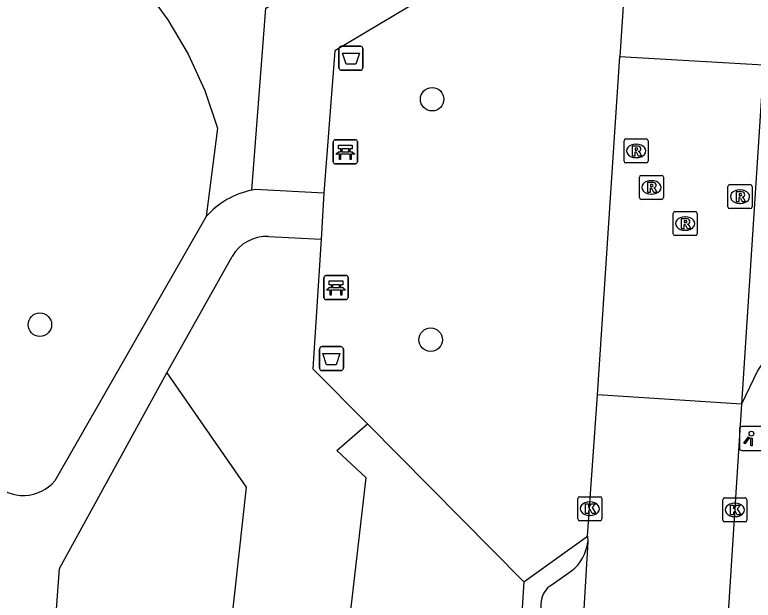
# Model space of a CAD drawing. Extents: x 159961 to 160856, y 382704 to 383353.
# Drawn here: x 160595.11 to 160625.85, y 382875.2 to 382899.59 of the extents above; entities that cross this region are included whole.
import ezdxf

# ---------------------------------------------------------------- set-up
doc = ezdxf.new("R2010")
doc.units = 0
for name, color, linetype in [('IMGEO_Afvalbak', 7, 'Continuous'), ('IMGEO_Bank', 7, 'Continuous'), ('IMGEO_Boom', 7, 'Continuous'), ('IMGEO_Groenvoorziening', 7, 'Continuous'), ('IMGEO_Kolk', 7, 'Continuous'), ('IMGEO_Lichtpunt', 7, 'Continuous'), ('IMGEO_Rijbaan_lokaal_open', 7, 'Continuous'), ('IMGEO_Rioolput', 7, 'Continuous'), ('IMGEO_Voetpad_halfverhard', 7, 'Continuous'), ('IMGEO_Voetpad_open', 7, 'Continuous')]:
    doc.layers.add(name, color=color, linetype=linetype)

msp = doc.modelspace()

# ---------------------------------------------------------------- linework, layer by layer
at = {"layer": 'IMGEO_Afvalbak'}
for p, q in [((160608.608, 382897.381), (160608.608, 382898.181)), ((160608.608, 382898.181), (160608.608, 382897.381)), ((160608.708, 382898.281), (160609.498, 382898.281)), ((160609.498, 382898.281), (160608.708, 382898.281)), ((160609.598, 382898.181), (160609.598, 382897.381)), ((160609.598, 382897.381), (160609.598, 382898.181)), ((160609.498, 382897.281), (160608.708, 382897.281)), ((160608.708, 382897.281), (160609.498, 382897.281)), ((160607.799, 382884.862), (160607.799, 382885.662)), ((160607.799, 382885.662), (160607.799, 382884.862)), ((160607.899, 382885.762), (160608.689, 382885.762)), ((160608.689, 382885.762), (160607.899, 382885.762)), ((160608.789, 382885.662), (160608.789, 382884.862)), ((160608.789, 382884.862), (160608.789, 382885.662)), ((160608.689, 382884.762), (160607.899, 382884.762)), ((160607.899, 382884.762), (160608.689, 382884.762))]:
    msp.add_line(p, q, dxfattribs=at)
for points in [[(160608.751, 382897.995), (160609.455, 382897.995), (160609.306, 382897.525), (160608.9, 382897.525), (160608.751, 382897.995)], [(160607.942, 382885.476), (160608.646, 382885.476), (160608.497, 382885.006), (160608.091, 382885.006), (160607.942, 382885.476)]]:
    msp.add_lwpolyline(points, dxfattribs=at)
for centre, start, end in [((160608.708, 382898.181), 90, 180), ((160608.708, 382898.181), 90, 180), ((160609.498, 382898.181), 0, 90), ((160609.498, 382898.181), 360, 90), ((160608.708, 382897.381), 180, 270), ((160608.708, 382897.381), 180, 270), ((160609.498, 382897.381), 270, 0), ((160609.498, 382897.381), 270, 0), ((160607.899, 382885.662), 90, 180), ((160607.899, 382885.662), 90, 180), ((160608.689, 382885.662), 0, 90), ((160608.689, 382885.662), 360, 90), ((160607.899, 382884.862), 180, 270), ((160607.899, 382884.862), 180, 270), ((160608.689, 382884.862), 270, 0), ((160608.689, 382884.862), 270, 0)]:
    msp.add_arc(centre, 0.1, start, end, dxfattribs=at)
at = {"layer": 'IMGEO_Bank'}
for p, q in [((160608.372, 382893.457), (160608.372, 382894.298)), ((160608.372, 382894.298), (160608.372, 382893.457)), ((160608.447, 382894.382), (160609.288, 382894.382)), ((160609.288, 382894.382), (160608.447, 382894.382)), ((160609.372, 382894.307), (160609.372, 382893.466)), ((160609.372, 382893.466), (160609.372, 382894.307)), ((160608.681, 382893.888), (160608.681, 382893.994)), ((160608.725, 382893.994), (160608.725, 382893.888)), ((160609.013, 382894), (160608.731, 382894)), ((160608.731, 382893.882), (160609.013, 382893.882)), ((160609.019, 382893.888), (160609.019, 382893.994)), ((160609.063, 382893.994), (160609.063, 382893.888)), ((160609.069, 382893.78), (160608.676, 382893.78)), ((160609.297, 382893.382), (160608.456, 382893.382)), ((160608.456, 382893.382), (160609.297, 382893.382)), ((160607.984, 382887.799), (160607.984, 382888.64)), ((160607.984, 382888.64), (160607.984, 382887.799)), ((160608.059, 382888.724), (160608.9, 382888.724)), ((160608.9, 382888.724), (160608.059, 382888.724)), ((160608.984, 382888.649), (160608.984, 382887.808)), ((160608.984, 382887.808), (160608.984, 382888.649)), ((160608.293, 382888.23), (160608.293, 382888.336)), ((160608.337, 382888.336), (160608.337, 382888.23)), ((160608.625, 382888.342), (160608.343, 382888.342)), ((160608.631, 382888.23), (160608.631, 382888.336)), ((160608.675, 382888.336), (160608.675, 382888.23)), ((160608.681, 382888.122), (160608.288, 382888.122)), ((160608.343, 382888.224), (160608.625, 382888.224)), ((160608.909, 382887.724), (160608.068, 382887.724)), ((160608.068, 382887.724), (160608.909, 382887.724))]:
    msp.add_line(p, q, dxfattribs=at)
for points in [[(160608.619, 382893.78), (160608.477, 382893.78), (160608.589, 382893.882), (160608.675, 382893.882)], [(160608.675, 382894), (160608.589, 382894), (160608.589, 382894.161), (160609.152, 382894.161), (160609.152, 382894), (160609.069, 382894)], [(160609.069, 382893.882), (160609.152, 382893.882), (160609.264, 382893.78), (160609.125, 382893.78)], [(160608.669, 382893.773), (160608.669, 382893.566), (160608.626, 382893.566), (160608.626, 382893.773)], [(160609.119, 382893.773), (160609.119, 382893.566), (160609.075, 382893.566), (160609.075, 382893.773)], [(160608.287, 382888.342), (160608.201, 382888.342), (160608.201, 382888.503), (160608.764, 382888.503), (160608.764, 382888.342), (160608.681, 382888.342)], [(160608.231, 382888.122), (160608.089, 382888.122), (160608.201, 382888.224), (160608.287, 382888.224)], [(160608.281, 382888.115), (160608.281, 382887.908), (160608.238, 382887.908), (160608.238, 382888.115)], [(160608.681, 382888.224), (160608.764, 382888.224), (160608.876, 382888.122), (160608.737, 382888.122)], [(160608.731, 382888.115), (160608.731, 382887.908), (160608.687, 382887.908), (160608.687, 382888.115)]]:
    msp.add_lwpolyline(points, dxfattribs=at)
for centre, radius, start, end in [((160608.45, 382894.304), 0.0779, 92.4484, 184.2845), ((160608.45, 382894.304), 0.0779, 92.4484, 184.2845), ((160609.294, 382894.304), 0.0779, 2.4484, 94.2845), ((160609.294, 382894.304), 0.0779, 2.4484, 94.2845), ((160608.674, 382893.993), 0.00671, 2.8957, 87.1043), ((160608.674, 382893.889), 0.00671, 272.8957, 357.1043), ((160608.731, 382893.993), 0.00671, 92.8957, 177.1043), ((160608.731, 382893.889), 0.00671, 182.8957, 267.1043), ((160609.013, 382893.993), 0.00671, 2.8957, 87.1043), ((160609.013, 382893.889), 0.00671, 272.8957, 357.1043), ((160609.07, 382893.993), 0.00671, 92.8957, 177.1043), ((160609.07, 382893.889), 0.00671, 182.8957, 267.1043), ((160608.619, 382893.773), 0.00671, 2.8957, 87.1043), ((160608.676, 382893.773), 0.00671, 92.8957, 177.1043), ((160609.068, 382893.773), 0.00671, 2.8957, 87.1043), ((160609.125, 382893.773), 0.00671, 92.8957, 177.1043), ((160608.45, 382893.46), 0.0779, 182.4484, 274.2845), ((160608.45, 382893.46), 0.0779, 182.4484, 274.2845), ((160609.294, 382893.46), 0.0779, 272.4484, 4.2845), ((160609.294, 382893.46), 0.0779, 272.4484, 4.2845), ((160608.062, 382888.646), 0.0779, 92.4484, 184.2845), ((160608.062, 382888.646), 0.0779, 92.4484, 184.2845), ((160608.906, 382888.646), 0.0779, 2.4484, 94.2845), ((160608.906, 382888.646), 0.0779, 2.4484, 94.2845), ((160608.286, 382888.335), 0.00671, 2.8957, 87.1043), ((160608.343, 382888.335), 0.00671, 92.8957, 177.1043), ((160608.625, 382888.335), 0.00671, 2.8957, 87.1043), ((160608.682, 382888.335), 0.00671, 92.8957, 177.1043), ((160608.231, 382888.115), 0.00671, 2.8957, 87.1043), ((160608.288, 382888.115), 0.00671, 92.8957, 177.1043), ((160608.286, 382888.231), 0.00671, 272.8957, 357.1043), ((160608.343, 382888.231), 0.00671, 182.8957, 267.1043), ((160608.625, 382888.231), 0.00671, 272.8957, 357.1043), ((160608.682, 382888.231), 0.00671, 182.8957, 267.1043), ((160608.68, 382888.115), 0.00671, 2.8957, 87.1043), ((160608.737, 382888.115), 0.00671, 92.8957, 177.1043), ((160608.062, 382887.802), 0.0779, 182.4484, 274.2845), ((160608.062, 382887.802), 0.0779, 182.4484, 274.2845), ((160608.906, 382887.802), 0.0779, 272.4484, 4.2845), ((160608.906, 382887.802), 0.0779, 272.4484, 4.2845)]:
    msp.add_arc(centre, radius, start, end, dxfattribs=at)
at = {"layer": 'IMGEO_Boom'}
for centre in [(160612.484, 382896.07), (160596.159, 382886.678), (160612.424, 382886.051)]:
    msp.add_circle(centre, 0.489, dxfattribs=at)
at = {"layer": 'IMGEO_Groenvoorziening'}
for points in [[(160604.984, 382892.282), (160605.557, 382899.872), (160611.644, 382903.502), (160613.014, 382924.763), (160604.936, 382925.394), (160604.706, 382922.352), (160601.772, 382922.567)], [(160600.809, 382900.329), (160601.488, 382899.381), (160602.332, 382897.95), (160603.022, 382896.439), (160603.55, 382894.864), (160603.077, 382891.183)], [(160601.439, 382884.667), (160604.741, 382879.907), (160603.48, 382868.417), (160603.181, 382867.242), (160601.671, 382859.356), (160596.788, 382854.522), (160595.339, 382854.214)], [(160594.006, 382846.377), (160600.101, 382842.884), (160600.737, 382842.779), (160602.023, 382842.771), (160603.283, 382843.031), (160603.886, 382843.258), (160605.004, 382843.895), (160605.507, 382844.297), (160606.281, 382845.125), (160608.955, 382850.41), (160608.79, 382851.805), (160608.599, 382852.482), (160608.011, 382853.758), (160607.46, 382854.549), (160607.244, 382856.347), (160607.216, 382858.158), (160607.406, 382860.148), (160609.741, 382880.294), (160608.515, 382881.438), (160609.799, 382882.54)]]:
    msp.add_lwpolyline(points, dxfattribs=at)
at = {"layer": 'IMGEO_Kolk'}
for p, q in [((160618.55, 382878.585), (160618.55, 382879.437)), ((160618.625, 382879.511), (160619.477, 382879.511)), ((160619.551, 382879.437), (160619.551, 382878.585)), ((160624.661, 382879.46), (160625.513, 382879.46)), ((160619.038, 382879.291), (160619.063, 382879.291)), ((160624.586, 382878.534), (160624.586, 382879.386)), ((160625.074, 382879.24), (160625.099, 382879.24)), ((160625.587, 382879.386), (160625.587, 382878.534)), ((160619.477, 382878.511), (160618.625, 382878.511)), ((160619.061, 382878.731), (160619.036, 382878.731)), ((160625.097, 382878.68), (160625.072, 382878.68)), ((160625.513, 382878.46), (160624.661, 382878.46))]:
    msp.add_line(p, q, dxfattribs=at)
for points in [[(160618.55, 382878.585), (160618.55, 382879.437)], [(160618.625, 382879.511), (160619.477, 382879.511)], [(160619.551, 382879.437), (160619.551, 382878.585)], [(160624.661, 382879.46), (160625.513, 382879.46)], [(160618.871, 382879.211), (160618.994, 382879.211), (160618.994, 382879.06), (160619.124, 382879.211), (160619.288, 382879.211), (160619.142, 382879.06), (160619.295, 382878.811), (160619.143, 382878.811), (160619.058, 382878.975), (160618.994, 382878.908), (160618.994, 382878.811), (160618.871, 382878.811), (160618.871, 382879.211)], [(160624.586, 382878.534), (160624.586, 382879.386)], [(160624.907, 382879.16), (160625.03, 382879.16), (160625.03, 382879.009), (160625.16, 382879.16), (160625.324, 382879.16), (160625.178, 382879.009), (160625.331, 382878.76), (160625.179, 382878.76), (160625.094, 382878.924), (160625.03, 382878.857), (160625.03, 382878.76), (160624.907, 382878.76), (160624.907, 382879.16)], [(160625.587, 382879.386), (160625.587, 382878.534)], [(160619.477, 382878.511), (160618.625, 382878.511)], [(160625.513, 382878.46), (160624.661, 382878.46)]]:
    msp.add_lwpolyline(points, dxfattribs=at)
for centre, start, end in [((160618.627, 382879.435), 91.552, 178.448), ((160618.627, 382879.435), 91.552, 178.448), ((160619.475, 382879.435), 1.552, 88.448), ((160619.475, 382879.435), 1.552, 88.448), ((160624.663, 382879.384), 91.552, 178.448), ((160624.663, 382879.384), 91.552, 178.448), ((160625.511, 382879.384), 1.552, 88.448), ((160625.511, 382879.384), 1.552, 88.448), ((160618.627, 382878.587), 181.552, 268.448), ((160618.627, 382878.587), 181.552, 268.448), ((160619.475, 382878.587), 271.552, 358.448), ((160619.475, 382878.587), 271.552, 358.448), ((160624.663, 382878.536), 181.552, 268.448), ((160624.663, 382878.536), 181.552, 268.448), ((160625.511, 382878.536), 271.552, 358.448), ((160625.511, 382878.536), 271.552, 358.448)]:
    msp.add_arc(centre, 0.0765, start, end, dxfattribs=at)
for centre, major_axis, ratio, start_param, end_param in [((160619.037, 382879.011), (-0.387, 0.002), 0.722429, 4.712389, 7.853982), ((160619.062, 382879.011), (-0.39, 0.002), 0.717154, 1.570796, 4.712389), ((160625.073, 382878.96), (-0.387, 0.002), 0.722429, 4.712389, 7.853982), ((160625.098, 382878.96), (-0.39, 0.002), 0.717154, 1.570796, 4.712389)]:
    msp.add_ellipse(centre, major_axis=major_axis, ratio=ratio, start_param=start_param, end_param=end_param, dxfattribs=at)
at = {"layer": 'IMGEO_Lichtpunt'}
for p, q in [((160625.277, 382882.339), (160625.277, 382881.532)), ((160625.277, 382882.339), (160625.277, 382881.532)), ((160626.179, 382882.434), (160625.371, 382882.434)), ((160626.179, 382882.434), (160625.371, 382882.434)), ((160625.371, 382881.438), (160626.179, 382881.438)), ((160625.371, 382881.438), (160626.179, 382881.438))]:
    msp.add_line(p, q, dxfattribs=at)
for points in [[(160625.651, 382882.003), (160625.69, 382881.975), (160625.502, 382881.713), (160625.464, 382881.74), (160625.651, 382882.003)], [(160625.753, 382881.955), (160625.8, 382881.955), (160625.8, 382881.633), (160625.753, 382881.633), (160625.753, 382881.955)]]:
    msp.add_lwpolyline(points, dxfattribs=at)
msp.add_circle((160625.776, 382882.137), 0.0994, dxfattribs=at)
for centre, start, end in [((160625.371, 382882.339), 90, 180), ((160625.371, 382882.339), 90, 180), ((160625.371, 382881.532), 180, 270), ((160625.371, 382881.532), 180, 270)]:
    msp.add_arc(centre, 0.0946, start, end, dxfattribs=at)
at = {"layer": 'IMGEO_Rijbaan_lokaal_open'}
for points in [[(160620.803, 382905.445), (160620.301, 382897.852)], [(160619.367, 382883.758), (160620.301, 382897.852)], [(160620.301, 382897.852), (160626.271, 382897.504)], [(160626.271, 382897.504), (160625.366, 382883.36)], [(160618.958, 382877.865), (160619.367, 382883.758)], [(160625.366, 382883.36), (160619.367, 382883.758)], [(160625.366, 382883.36), (160623.034, 382846.889)], [(160618.961, 382877.626), (160618.115, 382863.386)], [(160618.958, 382877.865), (160618.961, 382877.626)]]:
    msp.add_lwpolyline(points, dxfattribs=at)
at = {"layer": 'IMGEO_Rioolput'}
for p, q in [((160620.473, 382893.49), (160620.473, 382894.342)), ((160620.548, 382894.416), (160621.4, 382894.416)), ((160620.961, 382894.196), (160620.986, 382894.196)), ((160621.474, 382894.342), (160621.474, 382893.49)), ((160620.984, 382893.636), (160620.959, 382893.636)), ((160621.4, 382893.416), (160620.548, 382893.416)), ((160621.111, 382891.972), (160621.111, 382892.824)), ((160621.186, 382892.898), (160622.038, 382892.898)), ((160621.599, 382892.678), (160621.624, 382892.678)), ((160622.112, 382892.824), (160622.112, 382891.972)), ((160624.799, 382891.586), (160624.799, 382892.438)), ((160624.874, 382892.512), (160625.726, 382892.512)), ((160625.8, 382892.438), (160625.8, 382891.586)), ((160621.622, 382892.118), (160621.597, 382892.118)), ((160625.287, 382892.292), (160625.312, 382892.292)), ((160622.038, 382891.898), (160621.186, 382891.898)), ((160625.31, 382891.732), (160625.285, 382891.732)), ((160625.726, 382891.512), (160624.874, 382891.512)), ((160622.517, 382890.464), (160622.517, 382891.316)), ((160622.592, 382891.39), (160623.444, 382891.39)), ((160623.005, 382891.17), (160623.03, 382891.17)), ((160623.518, 382891.316), (160623.518, 382890.464)), ((160623.028, 382890.61), (160623.003, 382890.61)), ((160623.444, 382890.39), (160622.592, 382890.39))]:
    msp.add_line(p, q, dxfattribs=at)
for points in [[(160620.473, 382893.49), (160620.473, 382894.342)], [(160620.548, 382894.416), (160621.4, 382894.416)], [(160621.474, 382894.342), (160621.474, 382893.49)], [(160621.062, 382894.114), (160620.81, 382894.116), (160620.81, 382893.716)], [(160620.81, 382893.716), (160620.934, 382893.716), (160620.934, 382893.878), (160620.945, 382893.878)], [(160620.988, 382894.035), (160620.934, 382894.035), (160620.934, 382893.954)], [(160620.934, 382893.954), (160620.986, 382893.954)], [(160620.992, 382893.849), (160621.063, 382893.716), (160621.203, 382893.716), (160621.138, 382893.842)], [(160621.4, 382893.416), (160620.548, 382893.416)], [(160621.111, 382891.972), (160621.111, 382892.824)], [(160621.186, 382892.898), (160622.038, 382892.898)], [(160622.112, 382892.824), (160622.112, 382891.972)], [(160621.7, 382892.596), (160621.448, 382892.598), (160621.448, 382892.198)], [(160621.448, 382892.198), (160621.572, 382892.198), (160621.572, 382892.36), (160621.583, 382892.36)], [(160621.626, 382892.517), (160621.572, 382892.517), (160621.572, 382892.436)], [(160621.572, 382892.436), (160621.624, 382892.436)], [(160621.63, 382892.331), (160621.701, 382892.198), (160621.841, 382892.198), (160621.776, 382892.324)], [(160624.799, 382891.586), (160624.799, 382892.438)], [(160624.874, 382892.512), (160625.726, 382892.512)], [(160625.8, 382892.438), (160625.8, 382891.586)], [(160625.388, 382892.21), (160625.136, 382892.212), (160625.136, 382891.812)], [(160625.314, 382892.131), (160625.26, 382892.131), (160625.26, 382892.05)], [(160625.26, 382892.05), (160625.312, 382892.05)], [(160622.038, 382891.898), (160621.186, 382891.898)], [(160625.136, 382891.812), (160625.26, 382891.812), (160625.26, 382891.974), (160625.271, 382891.974)], [(160625.318, 382891.945), (160625.389, 382891.812), (160625.529, 382891.812), (160625.464, 382891.938)], [(160625.726, 382891.512), (160624.874, 382891.512)], [(160622.517, 382890.464), (160622.517, 382891.316)], [(160622.592, 382891.39), (160623.444, 382891.39)], [(160623.106, 382891.088), (160622.854, 382891.09), (160622.854, 382890.69)], [(160623.518, 382891.316), (160623.518, 382890.464)], [(160622.854, 382890.69), (160622.978, 382890.69), (160622.978, 382890.852), (160622.989, 382890.852)], [(160623.032, 382891.009), (160622.978, 382891.009), (160622.978, 382890.928)], [(160622.978, 382890.928), (160623.03, 382890.928)], [(160623.036, 382890.823), (160623.107, 382890.69), (160623.247, 382890.69), (160623.182, 382890.816)], [(160623.444, 382890.39), (160622.592, 382890.39)]]:
    msp.add_lwpolyline(points, dxfattribs=at)
for centre, radius, start, end in [((160620.55, 382894.34), 0.0765, 91.552, 178.448), ((160620.55, 382894.34), 0.0765, 91.552, 178.448), ((160621.398, 382894.34), 0.0765, 1.552, 88.448), ((160621.398, 382894.34), 0.0765, 1.552, 88.448), ((160620.944, 382893.825), 0.0533, 26.0293, 88.6989), ((160620.97, 382894.143), 0.19, 274.7715, 282.9687), ((160620.994, 382893.939), 0.0964, 77.0061, 93.1865), ((160621.008, 382893.996), 0.0378, 276.6634, 79.6772), ((160621.061, 382894.004), 0.109, 350.3612, 89.416), ((160621.059, 382894.004), 0.112, 277.5842, 350.9817), ((160621.043, 382893.789), 0.108, 29.5134, 73.7905), ((160620.55, 382893.492), 0.0765, 181.552, 268.448), ((160620.55, 382893.492), 0.0765, 181.552, 268.448), ((160621.398, 382893.492), 0.0765, 271.552, 358.448), ((160621.398, 382893.492), 0.0765, 271.552, 358.448), ((160621.188, 382892.822), 0.0765, 91.552, 178.448), ((160621.188, 382892.822), 0.0765, 91.552, 178.448), ((160622.036, 382892.822), 0.0765, 1.552, 88.448), ((160622.036, 382892.822), 0.0765, 1.552, 88.448), ((160621.582, 382892.307), 0.0533, 26.0293, 88.6989), ((160621.608, 382892.625), 0.19, 274.7715, 282.9687), ((160621.632, 382892.421), 0.0964, 77.0061, 93.1865), ((160621.646, 382892.478), 0.0378, 276.6634, 79.6772), ((160621.699, 382892.486), 0.109, 350.3612, 89.416), ((160621.697, 382892.486), 0.112, 277.5842, 350.9817), ((160621.681, 382892.271), 0.108, 29.5134, 73.7905), ((160624.876, 382892.436), 0.0765, 91.552, 178.448), ((160624.876, 382892.436), 0.0765, 91.552, 178.448), ((160625.724, 382892.436), 0.0765, 1.552, 88.448), ((160625.724, 382892.436), 0.0765, 1.552, 88.448), ((160625.296, 382892.239), 0.19, 274.7715, 282.9687), ((160625.32, 382892.035), 0.0964, 77.0061, 93.1865), ((160625.334, 382892.092), 0.0378, 276.6634, 79.6772), ((160625.387, 382892.1), 0.109, 350.3612, 89.416), ((160625.385, 382892.1), 0.112, 277.5842, 350.9817), ((160621.188, 382891.974), 0.0765, 181.552, 268.448), ((160621.188, 382891.974), 0.0765, 181.552, 268.448), ((160622.036, 382891.974), 0.0765, 271.552, 358.448), ((160622.036, 382891.974), 0.0765, 271.552, 358.448), ((160625.27, 382891.921), 0.0533, 26.0293, 88.6989), ((160625.369, 382891.885), 0.108, 29.5134, 73.7905), ((160624.876, 382891.588), 0.0765, 181.552, 268.448), ((160624.876, 382891.588), 0.0765, 181.552, 268.448), ((160625.724, 382891.588), 0.0765, 271.552, 358.448), ((160625.724, 382891.588), 0.0765, 271.552, 358.448), ((160622.594, 382891.314), 0.0765, 91.552, 178.448), ((160622.594, 382891.314), 0.0765, 91.552, 178.448), ((160623.105, 382890.978), 0.109, 350.3612, 89.416), ((160623.442, 382891.314), 0.0765, 1.552, 88.448), ((160623.442, 382891.314), 0.0765, 1.552, 88.448), ((160622.988, 382890.799), 0.0533, 26.0293, 88.6989), ((160623.014, 382891.117), 0.19, 274.7715, 282.9687), ((160623.038, 382890.913), 0.0964, 77.0061, 93.1865), ((160623.052, 382890.97), 0.0378, 276.6634, 79.6772), ((160623.103, 382890.978), 0.112, 277.5842, 350.9817), ((160623.087, 382890.763), 0.108, 29.5134, 73.7905), ((160622.594, 382890.466), 0.0765, 181.552, 268.448), ((160622.594, 382890.466), 0.0765, 181.552, 268.448), ((160623.442, 382890.466), 0.0765, 271.552, 358.448), ((160623.442, 382890.466), 0.0765, 271.552, 358.448)]:
    msp.add_arc(centre, radius, start, end, dxfattribs=at)
for centre, major_axis, ratio, start_param, end_param in [((160620.96, 382893.916), (-0.387, 0.002), 0.722429, 4.712389, 7.853982), ((160620.985, 382893.916), (-0.39, 0.002), 0.717154, 1.570796, 4.712389), ((160621.598, 382892.398), (-0.387, 0.002), 0.722429, 4.712389, 7.853982), ((160621.623, 382892.398), (-0.39, 0.002), 0.717154, 1.570796, 4.712389), ((160625.286, 382892.012), (-0.387, 0.002), 0.722429, 4.712389, 7.853982), ((160625.311, 382892.012), (-0.39, 0.002), 0.717154, 1.570796, 4.712389), ((160623.004, 382890.89), (-0.387, 0.002), 0.722429, 4.712389, 7.853982), ((160623.029, 382890.89), (-0.39, 0.002), 0.717154, 1.570796, 4.712389)]:
    msp.add_ellipse(centre, major_axis=major_axis, ratio=ratio, start_param=start_param, end_param=end_param, dxfattribs=at)
at = {"layer": 'IMGEO_Voetpad_halfverhard'}
for points in [[(160614.536, 382901.734), (160608.431, 382898.093), (160607.984, 382892.163)], [(160607.984, 382892.163), (160605.117, 382892.306), (160605.05, 382892.294), (160604.984, 382892.282)], [(160607.984, 382892.163), (160607.861, 382890.238)], [(160603.077, 382891.183), (160596.784, 382880.168)], [(160605.673, 382890.353), (160607.861, 382890.238)], [(160607.861, 382890.238), (160607.52, 382884.841), (160609.799, 382882.54)], [(160601.439, 382884.667), (160604.158, 382889.523)], [(160595.339, 382854.214), (160596.968, 382876.515), (160601.439, 382884.667)], [(160609.799, 382882.54), (160616.307, 382875.97)]]:
    msp.add_lwpolyline(points, dxfattribs=at)
for centre, radius, start, end in [((160605.679, 382888.871), 3.481, 101.5235, 138.386), ((160605.615, 382888.661), 1.693, 88.0347, 149.398), ((160595.469, 382881.294), 1.731, 224.6702, 319.4239)]:
    msp.add_arc(centre, radius, start, end, dxfattribs=at)
at = {"layer": 'IMGEO_Voetpad_open'}
for points in [[(160628.85, 382888.506), (160627.357, 382886.776), (160626.042, 382884.779), (160625.366, 382883.36)], [(160616.307, 382875.97), (160618.958, 382877.865)], [(160617.446, 382875.827), (160618.281, 382876.417)], [(160616.307, 382875.97), (160615.637, 382865.457), (160618.095, 382863.099)], [(160616.448, 382866.189), (160617.036, 382875.196)]]:
    msp.add_lwpolyline(points, dxfattribs=at)
for centre, radius, start, end in [((160617.232, 382877.803), 1.738, 307.1252, 354.1638), ((160617.905, 382875.08), 0.876, 121.5627, 172.4088)]:
    msp.add_arc(centre, radius, start, end, dxfattribs=at)

doc.saveas('drawing.dxf')
